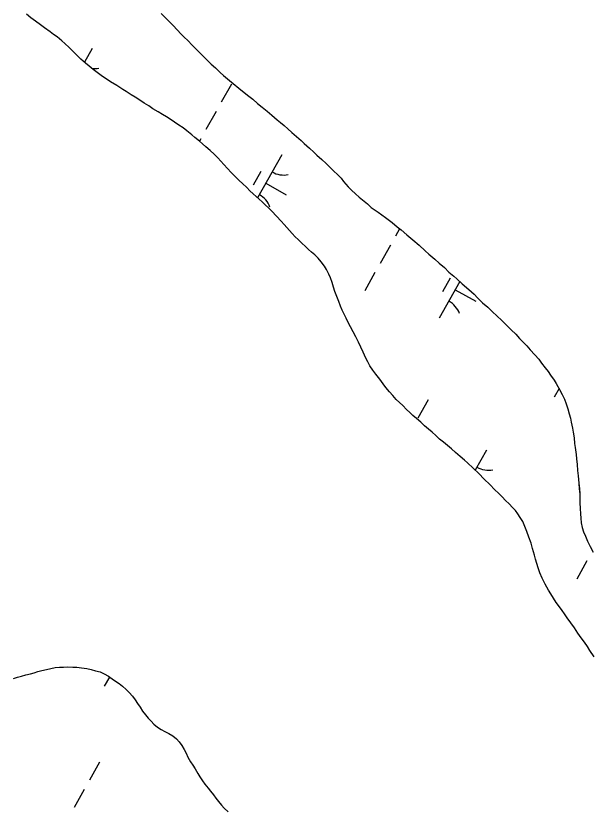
# Model space of a CAD drawing. Extents: x 3913936 to 3933962, y 195330 to 217741.
# Drawn here: x 3924142 to 3924582, y 198585 to 199191 of the extents above; entities that cross this region are included whole.
import ezdxf

# ---------------------------------------------------------------- set-up
doc = ezdxf.new("R2010")
doc.units = 0
doc.layers.add('V-TOPO-SHOR', color=7, linetype='Continuous')
doc.layers.add('V-WETL-SWMP', color=7, linetype='Continuous')

msp = doc.modelspace()

# ---------------------------------------------------------------- linework, layer by layer
at = {"layer": 'V-TOPO-SHOR'}
for points in [[(3924337.53, 199041.67), (3924335.06, 199044.13), (3924332.85, 199046.2), (3924330.25, 199048.78), (3924328.04, 199050.85), (3924325.7, 199052.92), (3924323.36, 199054.99), (3924320.89, 199057.31), (3924318.42, 199059.9), (3924315.17, 199062.87), (3924312.7, 199065.07), (3924309.58, 199068.17), (3924306.46, 199071.27), (3924303.6, 199074.38), (3924301, 199077.35), (3924298.53, 199079.94), (3924296.19, 199082.52), (3924293.59, 199085.24), (3924290.47, 199088.08), (3924287.22, 199090.92), (3924284.49, 199093.12), (3924282.28, 199095.19), (3924278.64, 199098.03), (3924276.3, 199100.1), (3924272.54, 199103.07), (3924269.68, 199105.4), (3924266.56, 199107.59), (3924263.18, 199109.91), (3924259.94, 199112.11), (3924256.95, 199113.92), (3924254.09, 199115.59), (3924250.59, 199117.66), (3924246.56, 199120.11), (3924243.44, 199122.31), (3924239.94, 199124.24), (3924236.56, 199126.56), (3924233.05, 199128.89), (3924229.94, 199130.82), (3924226.17, 199133.28), (3924223.57, 199134.82), (3924219.03, 199137.79), (3924214.22, 199140.76), (3924211.63, 199142.44), (3924208.12, 199144.76), (3924205.13, 199146.96), (3924200.97, 199150.19), (3924197.99, 199152.64), (3924195, 199155.1), (3924191.62, 199158.07), (3924188.5, 199161.04), (3924185.38, 199164.15), (3924182.52, 199166.99), (3924179.27, 199170.09), (3924176.93, 199172.16), (3924173.29, 199175.13), (3924170.56, 199176.94), (3924167.96, 199178.88), (3924163.81, 199181.98), (3924160.56, 199184.3), (3924156.79, 199187.01), (3924153.29, 199189.73), (3924149.91, 199192.44)], [(3924252.97, 199193.11), (3924256.09, 199190.01), (3924259.08, 199186.91), (3924262.2, 199183.8), (3924265.32, 199180.44), (3924268.31, 199177.21), (3924270.65, 199175.01), (3924273.38, 199172.3), (3924276.76, 199168.81), (3924279.62, 199165.71), (3924282.74, 199162.6), (3924285.86, 199159.63), (3924288.98, 199156.53), (3924291.32, 199154.2), (3924294.44, 199151.36), (3924298.08, 199147.87), (3924300.55, 199145.67), (3924305.36, 199141.79), (3924308.08, 199139.47), (3924312.5, 199135.72), (3924316.4, 199132.62), (3924320.04, 199129.65), (3924323.03, 199127.32), (3924326.67, 199124.22)], [(3924326.67, 199124.22), (3924330.3, 199121.38), (3924333.94, 199118.28), (3924337.58, 199115.18), (3924341.74, 199111.69), (3924344.21, 199109.49), (3924346.94, 199107.17), (3924349.8, 199104.84), (3924353.04, 199102), (3924356.42, 199098.9), (3924360.19, 199095.67), (3924362.4, 199093.6), (3924366.56, 199089.85), (3924369.81, 199086.75), (3924372.15, 199084.55), (3924375.79, 199081.19), (3924379.17, 199078.22), (3924382.68, 199074.73), (3924384.89, 199072.66), (3924388.14, 199069.43), (3924390.74, 199066.84), (3924392.56, 199064.38), (3924396.07, 199060.37), (3924398.54, 199057.79), (3924401.53, 199054.95), (3924404.52, 199052.36), (3924408.16, 199049.26), (3924410.76, 199047.19), (3924413.75, 199044.61), (3924419.07, 199040.86), (3924424.53, 199036.86), (3924429.59, 199032.98), (3924433.49, 199029.76), (3924436.48, 199027.43), (3924440.9, 199023.68), (3924445.58, 199019.8), (3924450.25, 199015.67), (3924455.06, 199011.27), (3924457.79, 199008.69), (3924462.21, 199004.94), (3924465.59, 199001.97), (3924469.62, 198998.48), (3924473.13, 198994.99), (3924476.77, 198992.02), (3924479.11, 198989.95), (3924483.27, 198986.08), (3924488.46, 198981.68), (3924492.36, 198978.06), (3924494.96, 198975.35), (3924498.86, 198971.6), (3924502.89, 198968.11), (3924506.79, 198964.36), (3924509.52, 198961.91), (3924513.81, 198957.64), (3924517.84, 198953.76), (3924520.83, 198950.79), (3924524.21, 198947.43), (3924527.2, 198944.19), (3924529.93, 198941.35), (3924532.66, 198938.51), (3924535.39, 198935.53), (3924538.77, 198931.78), (3924541.89, 198928.29), (3924543.98, 198925.44), (3924546.71, 198921.69), (3924548.92, 198918.85), (3924550.87, 198916.13), (3924553.61, 198912.25), (3924555.17, 198909.66), (3924557.77, 198905.26), (3924559.73, 198901.38), (3924561.42, 198897.88), (3924562.73, 198894.25), (3924564.04, 198890.5), (3924565.22, 198886.48), (3924566.13, 198883.11), (3924566.66, 198880.13), (3924567.71, 198875.47), (3924568.11, 198872.49), (3924568.9, 198868.08), (3924569.3, 198863.8), (3924569.83, 198860.7), (3924570.36, 198855.38), (3924570.63, 198852.01), (3924571.16, 198847.87), (3924571.56, 198843.2), (3924572.09, 198839.18), (3924572.49, 198833.48), (3924572.9, 198829.2), (3924573.17, 198825.32), (3924573.3, 198821.43), (3924573.31, 198818.32), (3924573.58, 198814.04), (3924573.73, 198810.02), (3924574, 198806.65), (3924574.39, 198803.02), (3924575.05, 198799.65), (3924576.1, 198796.28), (3924577.66, 198792.79), (3924579.23, 198789.03), (3924581.19, 198785.02)], [(3924529.54, 198804.06), (3924527.71, 198807.17), (3924525.89, 198809.89), (3924524.07, 198812.47), (3924521.73, 198814.93), (3924519.26, 198817.65), (3924516.53, 198820.23), (3924513.93, 198822.95), (3924510.94, 198825.79), (3924508.34, 198828.38), (3924504.31, 198832.38), (3924500.15, 198836.65), (3924495.99, 198840.92), (3924491.7, 198845.05), (3924487.41, 198848.93), (3924484.94, 198851.13), (3924481.82, 198853.97), (3924478.18, 198857.07), (3924475.06, 198859.79), (3924472.07, 198862.37), (3924468.96, 198864.82), (3924465.97, 198867.28), (3924462.98, 198869.86), (3924460.25, 198872.45), (3924457.52, 198874.77), (3924454.53, 198877.36), (3924451.54, 198880.2), (3924448.42, 198882.92), (3924445.56, 198885.37), (3924443.22, 198887.57), (3924440.62, 198889.9), (3924437.76, 198892.87), (3924435.29, 198895.2), (3924432.82, 198897.65), (3924430.22, 198900.62), (3924427.75, 198903.47), (3924424.89, 198906.83), (3924422.68, 198909.55), (3924420.21, 198913.04), (3924417.08, 198916.79), (3924414.87, 198920.03), (3924412.66, 198923.26), (3924411.1, 198926.24), (3924409.53, 198929.09), (3924407.44, 198933.75), (3924405.75, 198937.5), (3924403.92, 198941.39), (3924401.84, 198945.4), (3924399.75, 198949.41), (3924397.93, 198953.17), (3924396.36, 198955.89), (3924394.41, 198959.77), (3924392.84, 198962.88), (3924391.41, 198965.98), (3924390.1, 198969.09), (3924388.8, 198972.59), (3924387.23, 198976.34), (3924385.92, 198980.23), (3924384.75, 198983.47), (3924383.7, 198986.96), (3924382.39, 198990.59), (3924381.22, 198993.57), (3924379.39, 198997.06), (3924377.83, 198999.65), (3924375.49, 199002.89), (3924373.15, 199005.6), (3924370.55, 199008.19), (3924368.08, 199010.39), (3924365.61, 199012.32), (3924363.01, 199014.78), (3924360.8, 199016.85), (3924357.68, 199019.95), (3924355.6, 199022.15), (3924353.26, 199024.48), (3924351.18, 199026.93), (3924349.1, 199029.13), (3924347.15, 199031.46), (3924344.81, 199033.91), (3924337.53, 199041.67)], [(3924584.14, 198700.63), (3924580.89, 198705.29), (3924579.06, 198708.4), (3924576.72, 198711.76), (3924574.38, 198715.12), (3924571.78, 198718.75), (3924569.17, 198722.63), (3924566.31, 198726.51), (3924563.71, 198730.39), (3924561.49, 198733.37), (3924559.67, 198736.09), (3924557.72, 198738.93), (3924555.25, 198742.04), (3924553.03, 198745.53), (3924551.08, 198748.64), (3924549.26, 198751.48), (3924546.65, 198756.14), (3924544.44, 198760.8), (3924542.74, 198764.95), (3924541.3, 198768.7), (3924540.26, 198772.07), (3924539.34, 198775.18), (3924538.55, 198778.29), (3924537.11, 198783.34), (3924535.94, 198787.49), (3924534.24, 198792.15), (3924532.8, 198796.42), (3924531.1, 198800.31), (3924529.54, 198804.06)], [(3924581.19, 198785.02), (3924583.4, 198780.62)], [(3924139.96, 198683.96), (3924142.98, 198684.9), (3924146, 198685.81), (3924149.39, 198686.72), (3924152.86, 198687.53), (3924155.88, 198688.2), (3924158.72, 198689.25), (3924161.73, 198690.19), (3924165.13, 198690.93), (3924168.6, 198691.63), (3924171.75, 198692.27), (3924175.05, 198692.55), (3924178.14, 198692.7), (3924181.64, 198692.85), (3924185.39, 198692.72), (3924188.55, 198692.56)], [(3924188.55, 198692.56), (3924192.09, 198692.15), (3924196.04, 198691.5), (3924199.48, 198690.82), (3924202.78, 198689.93), (3924206.28, 198688.96), (3924209.31, 198687.58), (3924212.61, 198685.65), (3924215.49, 198683.58), (3924218.1, 198681.85), (3924220.81, 198680.02), (3924223.28, 198678.12), (3924226.06, 198675.59), (3924228.36, 198673.24), (3924230.9, 198670.3), (3924232.99, 198667.63), (3924234.9, 198664.9), (3924236.85, 198661.89), (3924238.74, 198659.04), (3924241.04, 198656.1), (3924243.05, 198653.68), (3924245.25, 198651.26), (3924247.47, 198649.08), (3924250.15, 198646.8), (3924253, 198644.79), (3924255.75, 198643.34), (3924258.84, 198641.96), (3924261.96, 198639.99), (3924264.57, 198637.74), (3924266.63, 198635.5), (3924268.75, 198632.59), (3924270.53, 198629.57), (3924271.96, 198626.87), (3924273.46, 198623.68), (3924275.45, 198620.15), (3924277.26, 198617.62), (3924278.93, 198614.78)], [(3924278.93, 198614.78), (3924280.92, 198611.18), (3924282.63, 198608.55), (3924284.58, 198605.68), (3924286.35, 198603.18), (3924288.83, 198600.07), (3924290.81, 198597.64), (3924293, 198594.84), (3924294.88, 198592.31), (3924296.73, 198589.79), (3924298.99, 198587.02), (3924301.15, 198584.8), (3924304.24, 198581.93)]]:
    msp.add_lwpolyline(points, dxfattribs=at)
at = {"layer": 'V-WETL-SWMP'}
for p, q in [((3924200.23, 199166.3), (3924194.28, 199155.73)), ((3924306.82, 199138.99), (3924298.98, 199125.04)), ((3924295.06, 199118.06), (3924287.22, 199104.12)), ((3924283.3, 199097.14), (3924282.22, 199095.23)), ((3924345.23, 199084.79), (3924326.77, 199051.97)), ((3924329.19, 199072.01), (3924323.31, 199061.55)), ((3924332.97, 199063), (3924348.67, 199054.18)), ((3924435.4, 199028.27), (3924432.22, 199022.61)), ((3924428.3, 199015.63), (3924420.46, 199001.69)), ((3924416.54, 198994.71), (3924408.69, 198980.77)), ((3924474.19, 198990.5), (3924468.31, 198980.04)), ((3924481.48, 198987.74), (3924465.72, 198959.7)), ((3924477.97, 198981.49), (3924493.66, 198972.67)), ((3924557.41, 198905.87), (3924553.69, 198899.26)), ((3924457.28, 198897.3), (3924449.44, 198883.35)), ((3924501.85, 198858.81), (3924493.27, 198843.54)), ((3924578.75, 198773.95), (3924570.91, 198760)), ((3924213.38, 198685.09), (3924209.38, 198677.98)), ((3924205.87, 198619.96), (3924198.03, 198606.01)), ((3924194.11, 198599.04), (3924186.27, 198585.09))]:
    msp.add_line(p, q, dxfattribs=at)
for points in [[(3924337.53, 199041.67), (3924335.06, 199044.13), (3924332.85, 199046.2), (3924330.25, 199048.78), (3924328.04, 199050.85), (3924325.7, 199052.92), (3924323.36, 199054.99), (3924320.89, 199057.31), (3924318.42, 199059.9), (3924315.17, 199062.87), (3924312.7, 199065.07), (3924309.58, 199068.17), (3924306.46, 199071.27), (3924303.6, 199074.38), (3924301, 199077.35), (3924298.53, 199079.94), (3924296.19, 199082.52), (3924293.59, 199085.24), (3924290.47, 199088.08), (3924287.22, 199090.92), (3924284.49, 199093.12), (3924282.28, 199095.19), (3924278.64, 199098.03), (3924276.3, 199100.1), (3924272.54, 199103.07), (3924269.68, 199105.4), (3924266.56, 199107.59), (3924263.18, 199109.91), (3924259.94, 199112.11), (3924256.95, 199113.92), (3924254.09, 199115.59), (3924250.59, 199117.66), (3924246.56, 199120.11), (3924243.44, 199122.3), (3924239.94, 199124.24), (3924236.56, 199126.56), (3924233.05, 199128.89), (3924229.94, 199130.82), (3924226.17, 199133.28), (3924223.57, 199134.82), (3924219.03, 199137.79), (3924214.22, 199140.76), (3924211.63, 199142.44), (3924208.12, 199144.76), (3924205.13, 199146.96), (3924200.97, 199150.19), (3924197.98, 199152.64), (3924195, 199155.1), (3924191.62, 199158.07), (3924188.5, 199161.04), (3924185.38, 199164.15), (3924182.52, 199166.99), (3924179.27, 199170.09), (3924176.93, 199172.16), (3924173.29, 199175.13), (3924170.56, 199176.94), (3924167.96, 199178.88), (3924163.81, 199181.98), (3924160.56, 199184.3), (3924156.79, 199187.01), (3924153.29, 199189.73), (3924149.91, 199192.44)], [(3924252.97, 199193.11), (3924256.09, 199190.01), (3924259.08, 199186.91), (3924262.2, 199183.81), (3924265.32, 199180.44), (3924268.31, 199177.21), (3924270.65, 199175.01), (3924273.38, 199172.3), (3924276.76, 199168.81), (3924279.62, 199165.71), (3924282.74, 199162.6), (3924285.86, 199159.63), (3924288.98, 199156.53), (3924291.32, 199154.2), (3924294.44, 199151.36), (3924298.08, 199147.87), (3924300.55, 199145.67), (3924305.36, 199141.79), (3924308.08, 199139.47), (3924312.5, 199135.72), (3924316.4, 199132.62), (3924320.04, 199129.65), (3924323.03, 199127.32), (3924326.67, 199124.22)], [(3924326.67, 199124.22), (3924330.3, 199121.38), (3924333.94, 199118.28), (3924337.58, 199115.18), (3924341.74, 199111.69), (3924344.21, 199109.49), (3924346.94, 199107.17), (3924349.8, 199104.84), (3924353.04, 199102), (3924356.42, 199098.9), (3924360.19, 199095.67), (3924362.4, 199093.6), (3924366.56, 199089.85), (3924369.81, 199086.75), (3924372.15, 199084.55), (3924375.79, 199081.19), (3924379.17, 199078.22), (3924382.68, 199074.73), (3924384.89, 199072.66), (3924388.14, 199069.43), (3924390.74, 199066.84), (3924392.56, 199064.38), (3924396.07, 199060.37), (3924398.54, 199057.79), (3924401.53, 199054.94), (3924404.52, 199052.36), (3924408.16, 199049.26), (3924410.76, 199047.19), (3924413.75, 199044.61), (3924419.07, 199040.86), (3924424.53, 199036.86), (3924429.59, 199032.98), (3924433.49, 199029.75), (3924436.48, 199027.43), (3924440.9, 199023.68), (3924445.58, 199019.8), (3924450.25, 199015.67), (3924455.06, 199011.28), (3924457.79, 199008.69), (3924462.21, 199004.94), (3924465.59, 199001.97), (3924469.62, 198998.48), (3924473.13, 198994.99), (3924476.77, 198992.02), (3924479.11, 198989.95), (3924483.27, 198986.08), (3924488.46, 198981.68), (3924492.36, 198978.06), (3924494.96, 198975.35), (3924498.86, 198971.6), (3924502.89, 198968.11), (3924506.79, 198964.36), (3924509.52, 198961.91), (3924513.81, 198957.64), (3924517.84, 198953.76), (3924520.83, 198950.79), (3924524.21, 198947.43), (3924527.2, 198944.19), (3924529.93, 198941.35), (3924532.66, 198938.51), (3924535.39, 198935.53), (3924538.77, 198931.78), (3924541.89, 198928.29), (3924543.98, 198925.44), (3924546.71, 198921.69), (3924548.92, 198918.85), (3924550.87, 198916.13), (3924553.61, 198912.25), (3924555.17, 198909.66), (3924557.77, 198905.26), (3924559.73, 198901.38), (3924561.42, 198897.88), (3924562.73, 198894.25), (3924564.04, 198890.5), (3924565.22, 198886.48), (3924566.13, 198883.11), (3924566.66, 198880.13), (3924567.71, 198875.47), (3924568.11, 198872.49), (3924568.9, 198868.08), (3924569.3, 198863.81), (3924569.83, 198860.7), (3924570.36, 198855.38), (3924570.63, 198852.01), (3924571.16, 198847.87), (3924571.56, 198843.2), (3924572.09, 198839.18), (3924572.49, 198833.48), (3924572.89, 198829.2), (3924573.17, 198825.31), (3924573.31, 198821.43), (3924573.31, 198818.31), (3924573.58, 198814.04), (3924573.73, 198810.02), (3924573.99, 198806.65), (3924574.39, 198803.02), (3924575.05, 198799.65), (3924576.1, 198796.28), (3924577.66, 198792.79), (3924579.23, 198789.03), (3924581.19, 198785.02)], [(3924529.54, 198804.06), (3924527.71, 198807.17), (3924525.89, 198809.89), (3924524.07, 198812.47), (3924521.73, 198814.93), (3924519.26, 198817.65), (3924516.53, 198820.23), (3924513.93, 198822.95), (3924510.94, 198825.79), (3924508.34, 198828.38), (3924504.31, 198832.38), (3924500.15, 198836.65), (3924495.99, 198840.92), (3924491.7, 198845.05), (3924487.41, 198848.93), (3924484.94, 198851.13), (3924481.82, 198853.97), (3924478.18, 198857.07), (3924475.06, 198859.78), (3924472.07, 198862.37), (3924468.96, 198864.82), (3924465.97, 198867.28), (3924462.98, 198869.86), (3924460.25, 198872.45), (3924457.52, 198874.77), (3924454.53, 198877.36), (3924451.54, 198880.2), (3924448.42, 198882.92), (3924445.56, 198885.37), (3924443.22, 198887.57), (3924440.62, 198889.89), (3924437.76, 198892.87), (3924435.29, 198895.19), (3924432.82, 198897.65), (3924430.22, 198900.62), (3924427.75, 198903.47), (3924424.89, 198906.83), (3924422.68, 198909.55), (3924420.21, 198913.04), (3924417.08, 198916.79), (3924414.87, 198920.03), (3924412.66, 198923.26), (3924411.09, 198926.24), (3924409.53, 198929.09), (3924407.44, 198933.75), (3924405.75, 198937.5), (3924403.92, 198941.39), (3924401.84, 198945.4), (3924399.75, 198949.41), (3924397.93, 198953.17), (3924396.36, 198955.89), (3924394.41, 198959.77), (3924392.84, 198962.88), (3924391.41, 198965.98), (3924390.1, 198969.09), (3924388.8, 198972.59), (3924387.23, 198976.34), (3924385.92, 198980.23), (3924384.75, 198983.47), (3924383.7, 198986.96), (3924382.39, 198990.59), (3924381.22, 198993.57), (3924379.39, 198997.06), (3924377.83, 198999.65), (3924375.49, 199002.89), (3924373.15, 199005.6), (3924370.55, 199008.19), (3924368.08, 199010.39), (3924365.61, 199012.32), (3924363.01, 199014.78), (3924360.8, 199016.85), (3924357.68, 199019.95), (3924355.6, 199022.15), (3924353.26, 199024.47), (3924351.18, 199026.93), (3924349.1, 199029.13), (3924347.15, 199031.46), (3924344.81, 199033.91), (3924337.53, 199041.67)], [(3924584.14, 198700.63), (3924580.89, 198705.29), (3924579.06, 198708.4), (3924576.72, 198711.76), (3924574.38, 198715.12), (3924571.78, 198718.75), (3924569.17, 198722.63), (3924566.31, 198726.51), (3924563.71, 198730.39), (3924561.49, 198733.37), (3924559.67, 198736.08), (3924557.72, 198738.93), (3924555.25, 198742.04), (3924553.03, 198745.53), (3924551.08, 198748.64), (3924549.26, 198751.48), (3924546.65, 198756.14), (3924544.44, 198760.8), (3924542.74, 198764.95), (3924541.3, 198768.7), (3924540.25, 198772.07), (3924539.34, 198775.18), (3924538.55, 198778.29), (3924537.11, 198783.34), (3924535.93, 198787.49), (3924534.24, 198792.15), (3924532.8, 198796.42), (3924531.1, 198800.31), (3924529.54, 198804.06)], [(3924581.19, 198785.02), (3924583.4, 198780.62)], [(3924139.96, 198683.96), (3924142.98, 198684.9), (3924146, 198685.81), (3924149.39, 198686.72), (3924152.86, 198687.53), (3924155.88, 198688.2), (3924158.72, 198689.25), (3924161.73, 198690.19), (3924165.13, 198690.93), (3924168.6, 198691.63), (3924171.76, 198692.27), (3924175.05, 198692.55), (3924178.14, 198692.7), (3924181.64, 198692.85), (3924185.39, 198692.72), (3924188.55, 198692.56), (3924192.09, 198692.15), (3924196.04, 198691.5), (3924199.48, 198690.82), (3924202.78, 198689.93), (3924206.29, 198688.96), (3924209.31, 198687.58), (3924212.61, 198685.65), (3924215.49, 198683.58), (3924218.1, 198681.85), (3924220.81, 198680.02), (3924223.28, 198678.12), (3924226.06, 198675.59), (3924228.36, 198673.24), (3924230.9, 198670.3), (3924232.99, 198667.63), (3924234.9, 198664.9), (3924236.85, 198661.88), (3924238.74, 198659.04), (3924241.04, 198656.1), (3924243.05, 198653.68), (3924245.25, 198651.26), (3924247.47, 198649.08), (3924250.15, 198646.79), (3924253, 198644.79), (3924255.75, 198643.34), (3924258.84, 198641.96), (3924261.96, 198639.99), (3924264.57, 198637.74), (3924266.63, 198635.5), (3924268.75, 198632.59), (3924270.53, 198629.57), (3924271.96, 198626.87), (3924273.46, 198623.68), (3924275.45, 198620.15), (3924277.26, 198617.62), (3924278.93, 198614.78)], [(3924278.93, 198614.78), (3924280.92, 198611.18), (3924282.63, 198608.55), (3924284.58, 198605.68), (3924286.35, 198603.18), (3924288.83, 198600.07), (3924290.81, 198597.64), (3924293, 198594.84), (3924294.88, 198592.31), (3924296.73, 198589.78), (3924298.99, 198587.02), (3924301.15, 198584.8), (3924304.25, 198581.93)]]:
    msp.add_lwpolyline(points, dxfattribs=at)
for centre, start, end in [((3924201.72, 199168.47), 264.66593, 281.42974), ((3924346.72, 199086.96), 239.88608, 281.42974), ((3924319.65, 199038.8), 19.88608, 61.42973), ((3924464.64, 198957.29), 19.88608, 61.42973), ((3924503.34, 198860.98), 239.88608, 281.42974)]:
    msp.add_arc(centre, 17.62, start, end, dxfattribs=at)

doc.saveas('drawing.dxf')
